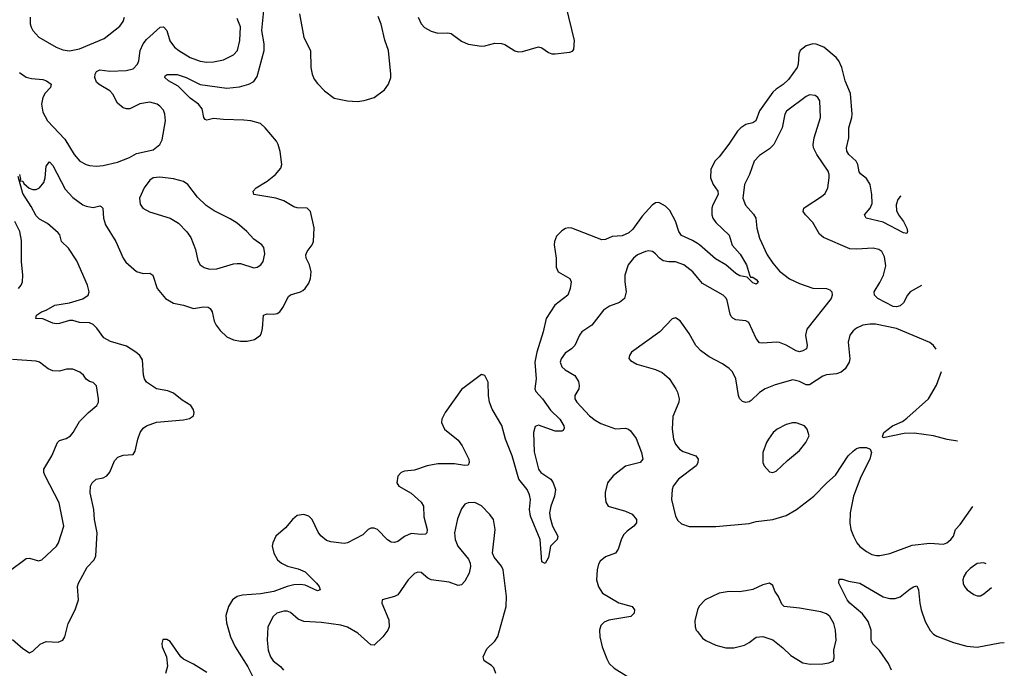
# Model space of a CAD drawing. Header units: inches. Extents: x 1649636 to 1815363, y 506543 to 641975.
# Tile 621 of 656: x 1775952 to 1781833, y 592741 to 596615. Entities that reach past the tile are written whole.
import ezdxf

# ---------------------------------------------------------------- set-up
doc = ezdxf.new("R2010")
doc.units = ezdxf.units.IN
doc.header["$MEASUREMENT"] = 0
doc.layers.add('B7579', color=7, linetype='Continuous')
doc.layers.add('B7589', color=7, linetype='Continuous')

msp = doc.modelspace()

# ---------------------------------------------------------------- linework, layer by layer
at = {"layer": 'B7579', "color": 5}
for points, elevation in [([(1775950.4, 595690), (1775956.9, 595663.1), (1775952.7, 595652.7), (1775970, 595651), (1775977.2, 595637.2), (1776009.1, 595609.1), (1776030, 595600.8), (1776050, 595600.8), (1776070, 595610.3), (1776096.5, 595643.5), (1776104.4, 595670), (1776110, 595741), (1776130, 595765.5), (1776150, 595743.8), (1776223.1, 595603.1), (1776270, 595553.6), (1776330, 595510.2), (1776350, 595500.7), (1776390, 595493.4), (1776430, 595502.6), (1776439.6, 595499.6), (1776448.2, 595490), (1776452.1, 595430), (1776465.4, 595390), (1776526.9, 595290), (1776570, 595191.4), (1776585.9, 595165.9), (1776650.2, 595110.2), (1776690, 595098.5), (1776730, 595102), (1776748, 595090), (1776773.4, 595010), (1776822.8, 594950), (1776870, 594922.6), (1776930.2, 594910.2), (1776990, 594890.2), (1777050, 594901.1), (1777078, 594898), (1777090.1, 594890.2), (1777101.2, 594870), (1777114.3, 594814.3), (1777125.8, 594790), (1777150, 594758.3), (1777190, 594721.3), (1777230, 594702.6), (1777270, 594695), (1777310, 594694.9), (1777354.2, 594705.8), (1777389.5, 594730), (1777396.1, 594743.9), (1777403.1, 594770), (1777408.8, 594851.2), (1777430, 594859), (1777470, 594856.2), (1777490, 594860.2), (1777506.3, 594870), (1777524.5, 594895.5), (1777558.2, 594961.8), (1777570, 594971.8), (1777630, 594989.2), (1777642.9, 594997.1), (1777657.7, 595010), (1777678.5, 595041.5), (1777689.8, 595070.2), (1777693.8, 595110), (1777683.1, 595150), (1777664, 595190), (1777661.8, 595210), (1777669.3, 595230.7), (1777699.8, 595270), (1777707.8, 595290), (1777711.8, 595371.8), (1777689.4, 595469.4), (1777669.4, 595489.4), (1777610, 595492.1), (1777590, 595497.6), (1777530, 595532.9), (1777482.7, 595550), (1777349.6, 595570), (1777346.3, 595590), (1777365.1, 595610), (1777430, 595651.1), (1777479.2, 595690), (1777511.9, 595728.1), (1777517.8, 595750), (1777507.6, 595827.6), (1777496.5, 595870), (1777485.1, 595890), (1777418, 595970), (1777390, 595994.4), (1777333.2, 596010), (1777290, 596015.8), (1777170, 596018), (1777110, 596025.6), (1777070, 596015.1), (1777059.5, 596019.5), (1777051.1, 596031.1), (1777042.6, 596082.6), (1777020.4, 596110), (1776970, 596145.8), (1776898.6, 596218.6), (1776841.1, 596250), (1776818.4, 596270), (1776820.1, 596279.9), (1776832.1, 596287.9), (1776893.3, 596286.7), (1776945.7, 596270), (1777030, 596227.2), (1777190, 596206.9), (1777265.4, 596214.6), (1777320.9, 596230), (1777350, 596246), (1777370, 596276.3), (1777412.9, 596430), (1777412.1, 596470), (1777399, 596550), (1777414.1, 596710)], 520), ([(1778331.5, 596630), (1778350, 596590.4), (1778370, 596567.7), (1778410, 596545.8), (1778450, 596534.9), (1778510, 596536.9), (1778530, 596531.7), (1778590, 596486.7), (1778630, 596468.7), (1778710, 596457), (1778730, 596458.3), (1778790, 596475.6), (1778830, 596472.6), (1778850, 596467.1), (1778910, 596429.3), (1778930, 596423.2), (1778955.2, 596424.8), (1779050, 596452.4), (1779070, 596447.4), (1779110, 596419), (1779130, 596411.4), (1779150, 596410.2), (1779238.3, 596421.7), (1779253.8, 596426.2), (1779262.5, 596437.5), (1779266.2, 596490), (1779215.6, 596695.6)], 520), ([(1775950, 596300.3), (1775991.1, 596271.1), (1776023.5, 596263.5), (1776090, 596258), (1776113, 596250), (1776140.3, 596230), (1776136.5, 596210), (1776104.6, 596175.4), (1776091.2, 596150), (1776082.9, 596110), (1776090, 596063), (1776118.6, 596010), (1776222, 595902), (1776278, 595810), (1776310.9, 595770.9), (1776349.6, 595750.4), (1776370, 595744.7), (1776410, 595740.7), (1776450, 595743.6), (1776536.3, 595763.7), (1776608.2, 595791.8), (1776650, 595816.3), (1776750, 595837.1), (1776789.6, 595870), (1776802.6, 595897.4), (1776822.2, 596010), (1776818.3, 596050), (1776810, 596075.1), (1776790, 596098.4), (1776772.7, 596110), (1776730, 596123.1), (1776670, 596113.3), (1776610, 596083.5), (1776590, 596081.8), (1776570, 596088.7), (1776536.6, 596116.6), (1776508.8, 596170), (1776490, 596189.8), (1776427.1, 596227.1), (1776410, 596242.4), (1776399.9, 596270), (1776402.5, 596290), (1776410, 596304.9), (1776430, 596315.7), (1776490, 596307.1), (1776587.6, 596312.4), (1776630, 596322.2), (1776656.5, 596350), (1776664, 596370), (1776672.4, 596430), (1776690, 596471.3), (1776710, 596497.5), (1776790.2, 596570.2), (1776810, 596571.4), (1776830, 596550.4), (1776849.5, 596489.5), (1776877.4, 596450), (1776902, 596430), (1776970, 596389.3), (1777030, 596368.2), (1777070, 596360.8), (1777110, 596363.2), (1777170, 596374.9), (1777230, 596404.9), (1777253.1, 596430), (1777267.9, 596490), (1777270, 596572.7), (1777250, 596622.4)], 540), ([(1776013.7, 596630), (1776014.9, 596590), (1776021.1, 596570), (1776030.4, 596550), (1776065.5, 596510), (1776170.8, 596450), (1776210, 596434), (1776250, 596428.7), (1776310, 596441.1), (1776457.6, 596502.4), (1776550, 596577.1), (1776570, 596604.9), (1776578.3, 596630)], 560), ([(1777622.9, 596650), (1777649, 596509), (1777688.4, 596430), (1777691.7, 596330), (1777698.7, 596290), (1777710, 596260.7), (1777730, 596233), (1777772.7, 596190), (1777830, 596147.2), (1777910, 596130.3), (1777970, 596127.2), (1778010, 596132), (1778070, 596150.3), (1778130, 596197), (1778155.6, 596230), (1778168.5, 596270), (1778169.8, 596290), (1778154.6, 596430), (1778132.3, 596492.3), (1778111.1, 596588.9), (1778094.1, 596634.1)], 520), ([(1775910, 592912.7), (1775970, 592859.1), (1776010, 592834.8), (1776030, 592844), (1776074.7, 592885.3), (1776110, 592901.6), (1776182, 592898), (1776209, 592910), (1776220.9, 592930), (1776241.1, 593010), (1776282.7, 593090), (1776304, 593150), (1776298.3, 593230), (1776302.6, 593250), (1776354.1, 593345.9), (1776396.9, 593390), (1776406.3, 593413.7), (1776414.8, 593550), (1776398, 593630), (1776394, 593690), (1776373.6, 593790), (1776375.6, 593830), (1776384.7, 593850), (1776409.8, 593870.2), (1776450, 593878.5), (1776472.6, 593890), (1776490, 593912.7), (1776518.8, 593981.2), (1776537.9, 594002.1), (1776570, 594014), (1776630, 594017.6), (1776642.6, 594037.4), (1776657.5, 594110), (1776670.8, 594149.2), (1776690, 594175.2), (1776710, 594190.2), (1776770, 594212.3), (1776930, 594224.6), (1776966.9, 594233.1), (1776991, 594249), (1776993.3, 594270), (1776988.2, 594290), (1776974, 594310), (1776922.6, 594342.6), (1776870, 594385.1), (1776837.8, 594397.8), (1776770, 594410.9), (1776709.6, 594450), (1776698, 594470), (1776692.1, 594492.1), (1776684.6, 594584.6), (1776670, 594609.5), (1776646.6, 594630), (1776590, 594664.4), (1776494.1, 594694.1), (1776455.2, 594715.2), (1776412.7, 594772.7), (1776390, 594794.2), (1776370, 594803.8), (1776310, 594806.5), (1776270, 594818.3), (1776250, 594819.4), (1776190, 594800.9), (1776170, 594799.4), (1776150, 594802.9), (1776090, 594828.8), (1776048.7, 594830), (1776052, 594850), (1776082, 594870), (1776110, 594880.7), (1776161.3, 594910), (1776250, 594923.2), (1776330, 594948.4), (1776360.5, 594970), (1776368, 594990), (1776358, 595030), (1776294.2, 595174.2), (1776243.6, 595250), (1776201.6, 595290), (1776191.5, 595330), (1776182.2, 595342.3), (1776117.3, 595397.3), (1776070, 595424), (1776050, 595442.9), (1776020.1, 595500.1), (1775970, 595577), (1775942, 595678)], 520), ([(1780000, 595278), (1779970, 595296.4), (1779905.4, 595325.4), (1779889.9, 595349.9), (1779870, 595411.3), (1779834.5, 595474.5), (1779810, 595501.3), (1779770, 595524.2), (1779750, 595521.3), (1779730, 595508), (1779670, 595440.9), (1779615.2, 595364.8), (1779590, 595342.3), (1779550, 595323.4), (1779490, 595321), (1779450, 595303.2), (1779430, 595300.2), (1779250, 595369.8), (1779230, 595372.4), (1779211.5, 595368.5), (1779190, 595354.7), (1779158.4, 595321.6), (1779146, 595290), (1779144.2, 595270), (1779155.6, 595190), (1779156.5, 595136.5), (1779169.2, 595109.2), (1779238, 595070), (1779245.3, 595050), (1779240.3, 595010), (1779225.7, 594970), (1779147.4, 594910), (1779095.6, 594830), (1779078.9, 594750), (1779040.9, 594630), (1779029.4, 594570), (1779036.5, 594470), (1779029.1, 594410), (1779034.6, 594394.6), (1779075.5, 594350), (1779123.4, 594283.4), (1779177.6, 594230), (1779202.3, 594190), (1779204.9, 594175.1), (1779198, 594162), (1779190, 594158.4), (1779150, 594157.4), (1779050, 594194), (1779030, 594185.2), (1779021.1, 594150), (1779024.8, 594035.2), (1779050.3, 593930), (1779065.3, 593910), (1779123.7, 593870), (1779138.3, 593850), (1779151.6, 593810), (1779146, 593770), (1779123.7, 593710), (1779115.8, 593670), (1779119.9, 593639.9), (1779135.3, 593590), (1779166.7, 593530), (1779162.4, 593510), (1779122, 593470), (1779110, 593404), (1779090, 593368), (1779070, 593378), (1779060.5, 593510), (1779002.6, 593650), (1778997.7, 593690), (1779002.9, 593750), (1778997.7, 593777.7), (1778983.2, 593810), (1778933.4, 593870), (1778893, 594010), (1778853.1, 594110), (1778831.7, 594191.7), (1778774.8, 594290), (1778758.7, 594330), (1778752.2, 594370), (1778749.6, 594450), (1778730, 594489.3), (1778710, 594495.1), (1778590, 594405.6), (1778493.4, 594270), (1778473.7, 594230), (1778472.4, 594210), (1778488.4, 594170), (1778570, 594103.1), (1778594.7, 594070), (1778634.2, 593990), (1778637.4, 593970), (1778630, 593955.1), (1778610, 593953.5), (1778550, 593963.4), (1778450, 593962.6), (1778386.8, 593950), (1778310, 593924.7), (1778250, 593919.6), (1778230, 593911.6), (1778210, 593888.7), (1778204.9, 593850), (1778217.3, 593830), (1778290, 593786.7), (1778350, 593733.7), (1778363.6, 593710), (1778366.6, 593646.6), (1778384.9, 593570), (1778383.8, 593550), (1778376.7, 593543.3), (1778350, 593540.3), (1778290, 593545.6), (1778250, 593527.7), (1778210, 593498.2), (1778190, 593492.2), (1778170, 593495.7), (1778149.3, 593509.3), (1778090, 593570.9), (1778070, 593578), (1778050, 593578.3), (1778033.4, 593570), (1778002, 593538), (1777910, 593490.9), (1777890, 593487.7), (1777810, 593496.4), (1777783.8, 593503.8), (1777751.6, 593531.6), (1777734.6, 593554.6), (1777698, 593630), (1777678.4, 593650), (1777650, 593659.8), (1777610, 593654), (1777580.9, 593630), (1777539.4, 593580.6), (1777482, 593530), (1777463.1, 593490), (1777460.4, 593470), (1777470.4, 593430), (1777492.2, 593390), (1777514.9, 593370), (1777552.3, 593352.3), (1777615.7, 593335.7), (1777657.2, 593317.2), (1777725.7, 593250), (1777740.3, 593230), (1777746.8, 593210), (1777730, 593203.5), (1777657.8, 593237.8), (1777630, 593241.6), (1777590, 593239.1), (1777550, 593229.4), (1777470, 593200.4), (1777390, 593185.3), (1777282.6, 593177.4), (1777250.7, 593170), (1777223.8, 593150), (1777198.4, 593110), (1777182.6, 593057.4), (1777187, 593013), (1777210.2, 592930), (1777238.8, 592870), (1777315.4, 592750), (1777355.2, 592670)], 520), ([(1775944.5, 595010), (1775960.7, 595030), (1775969.7, 595050.3), (1775971.5, 595088.5), (1775962.7, 595170), (1775963.1, 595296.9), (1775953.3, 595350), (1775923.5, 595410)], 540), ([(1780000, 595076.3), (1779972.8, 595110), (1779919.5, 595150), (1779870, 595168.4), (1779830, 595168.7), (1779795.4, 595175.4), (1779773.3, 595190), (1779750, 595216.9), (1779732, 595230), (1779710, 595234.2), (1779690, 595230.8), (1779642, 595210), (1779617.4, 595190), (1779585.7, 595150), (1779566.3, 595090), (1779565.5, 595050), (1779573.8, 594990), (1779563.7, 594950), (1779534.8, 594925.2), (1779475.1, 594904.9), (1779439.9, 594880.1), (1779369.3, 594790.7), (1779308.7, 594750), (1779294.9, 594730), (1779268.8, 594670), (1779248.5, 594650), (1779210, 594623.5), (1779186, 594590), (1779180.7, 594570), (1779190, 594542), (1779210, 594523.2), (1779268.4, 594490), (1779290, 594454), (1779294, 594430), (1779291.7, 594410), (1779268.7, 594370), (1779267.8, 594350), (1779279, 594330), (1779355.3, 594250), (1779390, 594222.8), (1779423.8, 594203.8), (1779510, 594172.4), (1779570, 594174.9), (1779588.9, 594168.9), (1779599.9, 594159.9), (1779634.1, 594114.1), (1779665.8, 594030), (1779674.9, 593990), (1779658.8, 593970), (1779570, 593948), (1779496.3, 593890), (1779463, 593850), (1779448.5, 593791.5), (1779448.2, 593770), (1779453.4, 593733.4), (1779466, 593710), (1779570, 593680.3), (1779610, 593661.7), (1779636.9, 593630), (1779636, 593610), (1779620.3, 593590), (1779579.6, 593560.4), (1779560.1, 593539.9), (1779546.3, 593513.7), (1779526.9, 593453.1), (1779511.4, 593428.6), (1779450, 593406.6), (1779419.4, 593380.6), (1779410, 593364), (1779401.3, 593330), (1779397.6, 593270), (1779409, 593229), (1779433, 593190), (1779530, 593131.8), (1779610.3, 593110.3), (1779624.9, 593090), (1779623, 593070), (1779602.8, 593050), (1779470, 593028.7), (1779442.8, 593017.2), (1779423.4, 592996.6), (1779414.9, 592970), (1779416.9, 592930), (1779431.3, 592870), (1779458.2, 592798.2), (1779473.7, 592770), (1779502.5, 592742.5), (1779650, 592650.3)], 540), ([(1780000, 594660), (1779991.3, 594670), (1779950, 594741.2), (1779896.6, 594816.6), (1779870, 594834), (1779850, 594828.7), (1779776, 594750), (1779606.8, 594630), (1779594.8, 594610), (1779591.3, 594591.3), (1779599.8, 594579.8), (1779638, 594558), (1779750, 594526), (1779790, 594508.4), (1779831.3, 594471.3), (1779871.4, 594411.4), (1779882, 594390), (1779890.3, 594350), (1779888.7, 594330), (1779853.8, 594246.2), (1779848.7, 594170), (1779857.6, 594110), (1779870, 594080.7), (1779893.4, 594050), (1779915.6, 594035.6), (1779990, 594010.4), (1780000, 593995.6)], 560), ([(1775890, 593321.6), (1775990, 593396.4), (1776010, 593399.3), (1776064.1, 593384.1), (1776084, 593390), (1776171.6, 593470), (1776183.6, 593490), (1776216, 593590), (1776188.4, 593730), (1776103.5, 593890), (1776096.4, 593910), (1776096.4, 593930), (1776143.1, 594010), (1776177, 594090), (1776190, 594101.6), (1776230, 594114.4), (1776255.1, 594130), (1776271.8, 594150), (1776310, 594215.5), (1776362.9, 594270), (1776412.3, 594310), (1776422, 594330), (1776422.9, 594350), (1776410, 594429), (1776390, 594447.8), (1776370, 594454.3), (1776350, 594467.6), (1776332.2, 594492.2), (1776310.6, 594510.6), (1776270, 594527.3), (1776232.5, 594527.5), (1776190, 594516.9), (1776150, 594518.7), (1776122.7, 594530), (1776070, 594569.6), (1776050, 594576.2), (1775910, 594586)], 540), ([(1780000, 593964.2), (1779992.4, 593950), (1779886.3, 593870), (1779856, 593830), (1779848.9, 593810), (1779845.3, 593750), (1779869, 593650), (1779884, 593624), (1779905.2, 593605.2), (1779950, 593587.6), (1780000, 593588.1)], 560), ([(1778796.8, 592710), (1778784.7, 592744.8), (1778770, 592758.7), (1778725.6, 592785.6), (1778720.5, 592810), (1778742.5, 592857.5), (1778790, 592903.1), (1778808, 592932), (1778856.8, 593110), (1778860.4, 593170), (1778839.6, 593330), (1778830, 593352.3), (1778785.1, 593405.1), (1778775.6, 593430), (1778792.4, 593570), (1778781.6, 593630), (1778760.8, 593660.8), (1778710, 593712.3), (1778670, 593732), (1778630, 593729.5), (1778610, 593720.9), (1778590, 593694), (1778566.3, 593633.7), (1778548.4, 593550), (1778552.6, 593510), (1778569.1, 593470), (1778632.9, 593392.9), (1778642.4, 593370), (1778644.9, 593350), (1778637.4, 593310), (1778610, 593261.6), (1778590, 593239.7), (1778570, 593235.8), (1778516.8, 593256.8), (1778409.8, 593269.8), (1778390, 593278.9), (1778350, 593313.3), (1778330, 593316.3), (1778310, 593308), (1778272, 593270), (1778210, 593180.7), (1778190, 593169.6), (1778118, 593150), (1778114.8, 593130), (1778157.4, 593030), (1778158.9, 592990), (1778150, 592969.5), (1778122, 592930), (1778070, 592878.7), (1778050, 592882), (1777972.2, 592952.2), (1777910, 592988.1), (1777870, 592999), (1777755.5, 593015.6), (1777650, 593020.8), (1777615.5, 593035.6), (1777570, 593075.1), (1777550, 593083), (1777530, 593083.5), (1777488.2, 593070), (1777467, 593050), (1777434, 592990), (1777429.3, 592910), (1777436.8, 592850), (1777449.3, 592810), (1777466.1, 592786.1), (1777510, 592752.7), (1777528, 592730)], 540), ([(1780000, 593091.1), (1779999.5, 593090), (1779985.3, 593025.3), (1779986.4, 592990), (1779993, 592970), (1780000, 592960.9)], 560), ([(1777070, 592717.4), (1776990, 592766.6), (1776930, 592797), (1776915.1, 592810), (1776850, 592902), (1776830, 592914), (1776807.3, 592912.7), (1776801, 592890), (1776804, 592870), (1776828, 592810), (1776834.2, 592754.2), (1776822.4, 592710)], 520)]:
    msp.add_lwpolyline(points, dxfattribs=dict(at, elevation=elevation))
at = {"layer": 'B7579', "color": 5, "elevation": 540}
msp.add_lwpolyline([(1776790, 595674), (1776750, 595669.6), (1776730, 595656.9), (1776694.6, 595610), (1776668.5, 595550), (1776672.5, 595512.5), (1776687.3, 595490), (1776727.5, 595467.5), (1776851, 595430), (1776899.9, 595399.9), (1776950, 595348), (1776973.3, 595313.3), (1777001.6, 595241.6), (1777016.2, 595176.2), (1777030.3, 595150.3), (1777054.1, 595134.1), (1777085.2, 595125.2), (1777130, 595126.2), (1777230, 595157.6), (1777250, 595159.3), (1777270, 595159.3), (1777350, 595133), (1777370, 595136.3), (1777392.7, 595150), (1777406, 595170), (1777415.9, 595215.9), (1777410, 595254), (1777399.3, 595270), (1777350, 595303.7), (1777309.5, 595350), (1777250, 595398.9), (1777210, 595425.4), (1777114.1, 595474.1), (1777065.2, 595505.2), (1777014.6, 595554.6), (1776956.2, 595630), (1776930, 595649.6), (1776870, 595664.4)], close=True, dxfattribs=at)
at = {"layer": 'B7589', "color": 5}
for points, elevation in [([(1781214, 595561.9), (1781210, 595559.1), (1781198, 595542), (1781187.4, 595510), (1781190, 595476.3), (1781201.4, 595450), (1781231.1, 595410), (1781251.2, 595370), (1781254.3, 595350), (1781250, 595337.2), (1781230, 595342.6), (1781110, 595405), (1781007, 595430), (1780998.7, 595450), (1781032.1, 595490), (1781043, 595517), (1781042.7, 595570), (1781032, 595630), (1781010, 595667.4), (1780974.8, 595694.8), (1780966.5, 595706.5), (1780958.4, 595750), (1780947.4, 595770), (1780905, 595810), (1780892.4, 595830), (1780890.7, 595850), (1780905.3, 595910), (1780903.7, 595970), (1780923, 596030), (1780924.4, 596050), (1780914.1, 596174.1), (1780883.4, 596250), (1780862, 596330), (1780844.6, 596370), (1780828.8, 596388.8), (1780755.1, 596450), (1780710, 596468.5), (1780690, 596469.8), (1780650, 596459.2), (1780613.4, 596430), (1780605.5, 596410), (1780601.6, 596350), (1780595.1, 596330), (1780543, 596257), (1780513.1, 596226.9), (1780470, 596200.2), (1780450, 596182), (1780371.2, 596070), (1780348.3, 596011.6), (1780330, 595999.4), (1780288.9, 595990), (1780258.6, 595970), (1780239.2, 595950), (1780187.7, 595872.3), (1780130, 595796.9), (1780103.1, 595770), (1780080.5, 595719.5), (1780077.7, 595670), (1780093.4, 595630), (1780121.5, 595590), (1780123.5, 595570), (1780091.2, 595510), (1780085.2, 595490), (1780086.5, 595450), (1780092.2, 595430), (1780110, 595403.6), (1780189, 595329), (1780208.3, 595268.3), (1780255.1, 595215.2), (1780293.7, 595150), (1780310.3, 595090.3), (1780318, 595078), (1780330, 595077.1), (1780350, 595064), (1780362, 595050), (1780358.8, 595041.2), (1780350, 595036), (1780330, 595043.6), (1780297, 595077), (1780253.8, 595086.2), (1780230, 595099.1), (1780170.3, 595150.3), (1780107, 595187), (1780013.2, 595270), (1780000, 595278)], 520), ([(1781338.2, 595026.8), (1781270.3, 594990), (1781254.4, 594970), (1781230, 594924), (1781210, 594905.2), (1781190, 594899.9), (1781170, 594901.4), (1781077.7, 594950), (1781058, 594970), (1781055.6, 594990), (1781090, 595045.3), (1781110.7, 595090), (1781125.3, 595145.3), (1781118.2, 595198.2), (1781100.9, 595230), (1781082.7, 595242.7), (1781049.6, 595249.6), (1780950, 595243.9), (1780910, 595247.4), (1780753.6, 595313.6), (1780730, 595333.6), (1780690, 595404.7), (1780644.7, 595450), (1780631.3, 595470), (1780636.3, 595490), (1780643.7, 595496.3), (1780741.4, 595558.6), (1780762.2, 595577.8), (1780778, 595610), (1780787.7, 595670), (1780787.7, 595690), (1780781.4, 595710), (1780712.7, 595810), (1780693.5, 595850), (1780691.6, 595870), (1780697.4, 595910), (1780735.1, 596030), (1780731.3, 596130), (1780719.3, 596150), (1780702.5, 596162.5), (1780670, 596166), (1780650, 596157), (1780531.7, 596068.3), (1780522, 596050), (1780505.8, 595970), (1780455.5, 595870), (1780430, 595844.2), (1780370, 595804.4), (1780338.9, 595770), (1780310.3, 595690), (1780280.8, 595630), (1780271.6, 595550), (1780287.5, 595507.5), (1780334.2, 595454.2), (1780349.1, 595430), (1780354.7, 595370), (1780370, 595310.7), (1780416.8, 595210), (1780450, 595160.9), (1780490, 595113.1), (1780550, 595067.2), (1780610, 595039.1), (1780690, 595012.4), (1780770, 595008.9), (1780790, 595001.3), (1780802.4, 594990), (1780805.7, 594970), (1780798, 594950), (1780654, 594766), (1780644.7, 594730), (1780656, 594670), (1780652.2, 594650), (1780630, 594636.9), (1780610, 594632.4), (1780590, 594636.8), (1780530, 594672.1), (1780490, 594687.1), (1780470, 594689.7), (1780390, 594682.4), (1780370, 594685.6), (1780350, 594712), (1780306.3, 594806.3), (1780290, 594817.4), (1780230, 594823.5), (1780212, 594832), (1780202.4, 594842.4), (1780195.5, 594855.5), (1780177, 594937), (1780171.2, 594951.2), (1780152.8, 594970), (1780030, 595039.1), (1780000, 595076.3)], 540), ([(1781426.5, 594646.7), (1781409.4, 594669.4), (1781387.2, 594687.2), (1781189.2, 594770), (1781063.6, 594796.4), (1781030, 594797.4), (1780988.9, 594791.1), (1780950, 594773.6), (1780930, 594756.2), (1780910.4, 594730), (1780900.9, 594690), (1780910.3, 594590), (1780906.3, 594570), (1780881.7, 594530), (1780858.4, 594510), (1780830, 594499.8), (1780770, 594493.3), (1780750, 594486.2), (1780670, 594434.5), (1780650, 594435.3), (1780610, 594454.6), (1780570, 594463.5), (1780465.1, 594434.9), (1780403.7, 594410), (1780371.6, 594388.4), (1780320.2, 594339.8), (1780310, 594332.8), (1780290, 594329.7), (1780270, 594335.1), (1780252.2, 594352.2), (1780245.7, 594370), (1780229.8, 594469.8), (1780210, 594511.6), (1780190, 594531.5), (1780150, 594559.6), (1780070, 594602), (1780018.6, 594638.6), (1780000, 594660)], 560), ([(1781553.9, 594097.8), (1781491.3, 594108.7), (1781410, 594129), (1781294.3, 594145.7), (1781235.8, 594144.2), (1781110, 594118), (1781105.6, 594125.6), (1781114, 594150), (1781166, 594190), (1781223.9, 594216.1), (1781250, 594235.5), (1781379.3, 594350), (1781427.3, 594432.7), (1781457.1, 594514.7)], 560), ([(1780000, 593588.1), (1780110, 593589.1), (1780310, 593606.9), (1780350, 593617.2), (1780450, 593630.2), (1780530, 593654.9), (1780590.8, 593689.2), (1780695.1, 593770), (1780772.3, 593850), (1780824.7, 593895.2), (1780900.7, 594010), (1780930, 594039.1), (1780950, 594053.4), (1780970, 594060.7), (1781010, 594061), (1781031.3, 594050), (1781038.8, 594030), (1781036.3, 594016.3), (1781030.3, 593990), (1780975.6, 593884.4), (1780932.4, 593770), (1780912.5, 593670), (1780911, 593610), (1780916.9, 593570), (1780931.3, 593530), (1780952.9, 593490), (1780970, 593468.8), (1781010, 593438.9), (1781042, 593422), (1781070, 593414.9), (1781090, 593414.7), (1781150, 593427.7), (1781282.5, 593477.5), (1781388.7, 593488.7), (1781470, 593482), (1781490, 593490.7), (1781513.2, 593510), (1781529.6, 593530.4), (1781540.9, 593570), (1781570, 593600.7), (1781644.2, 593708.7)], 560), ([(1780000, 593995.6), (1780003.8, 593990), (1780003.1, 593970), (1780000, 593964.2)], 560), ([(1781723.9, 593365.5), (1781710, 593372), (1781670, 593366.6), (1781630, 593338), (1781606.1, 593313.9), (1781590.6, 593290), (1781585.5, 593270), (1781588.1, 593248.1), (1781594.8, 593230), (1781611, 593210), (1781650, 593182.8), (1781670, 593174.8), (1781690, 593174.8), (1781710, 593186.8), (1781756.5, 593224.9)], 560), ([(1781158.4, 592730), (1781140.3, 592770), (1781088.5, 592848.5), (1781047.9, 592887.9), (1781040.8, 592900.8), (1781037.2, 592910), (1781037.4, 592970), (1781020.6, 593020.6), (1780986.9, 593066.9), (1780910, 593129.8), (1780893.8, 593150), (1780845.1, 593250), (1780846.6, 593273.4), (1780866, 593274), (1780901.7, 593261.7), (1780970, 593250.2), (1781108.9, 593168.9), (1781150, 593157.4), (1781181.8, 593158.2), (1781210, 593168.1), (1781270, 593216), (1781290, 593228.5), (1781310, 593233), (1781321.1, 593210), (1781327.9, 593130), (1781336.9, 593090), (1781360.7, 593020.7), (1781390, 592966.7), (1781410, 592944.6), (1781430, 592932.6), (1781530, 592894.9), (1781610, 592874), (1781670, 592868.7), (1781806.5, 592893.5), (1781833, 592895.6)], 540), ([(1780000, 592960.9), (1780030, 592922), (1780050, 592907.7), (1780110, 592878.8), (1780170, 592862.8), (1780216.5, 592863.5), (1780280.2, 592879.8), (1780310, 592896), (1780350, 592926.8), (1780390, 592930.8), (1780450, 592910.8), (1780510, 592864), (1780557.8, 592817.7), (1780630, 592773.4), (1780674.2, 592765.8), (1780750, 592767.3), (1780785.6, 592774.4), (1780810, 592784.7), (1780816.5, 592803.5), (1780815.6, 592850), (1780828.2, 592910), (1780824.7, 592970), (1780814.3, 593010), (1780791.5, 593050), (1780770, 593067.3), (1780738, 593078), (1780610, 593101.1), (1780518, 593110), (1780504.1, 593124.1), (1780484, 593170), (1780462.5, 593202.5), (1780450, 593235.3), (1780430, 593249.2), (1780390, 593239.5), (1780330, 593211.8), (1780290, 593203.6), (1780250, 593198.7), (1780190, 593199.7), (1780130, 593189.7), (1780045.5, 593150), (1780010, 593112), (1780000, 593091.1)], 560)]:
    msp.add_lwpolyline(points, dxfattribs=dict(at, elevation=elevation))
at = {"layer": 'B7589', "color": 5, "elevation": 580}
msp.add_lwpolyline([(1780590, 594207.3), (1780567.2, 594207.2), (1780530, 594198), (1780475.5, 594170), (1780453, 594150), (1780425.5, 594110), (1780413.4, 594090), (1780390.7, 594030), (1780390.7, 593970), (1780398.8, 593950), (1780430, 593914.8), (1780450, 593910.7), (1780470, 593918), (1780537.5, 593982.5), (1780610, 594042.4), (1780647.3, 594090), (1780666.6, 594130), (1780656, 594170), (1780639, 594190)], close=True, dxfattribs=at)

doc.saveas('drawing.dxf')
